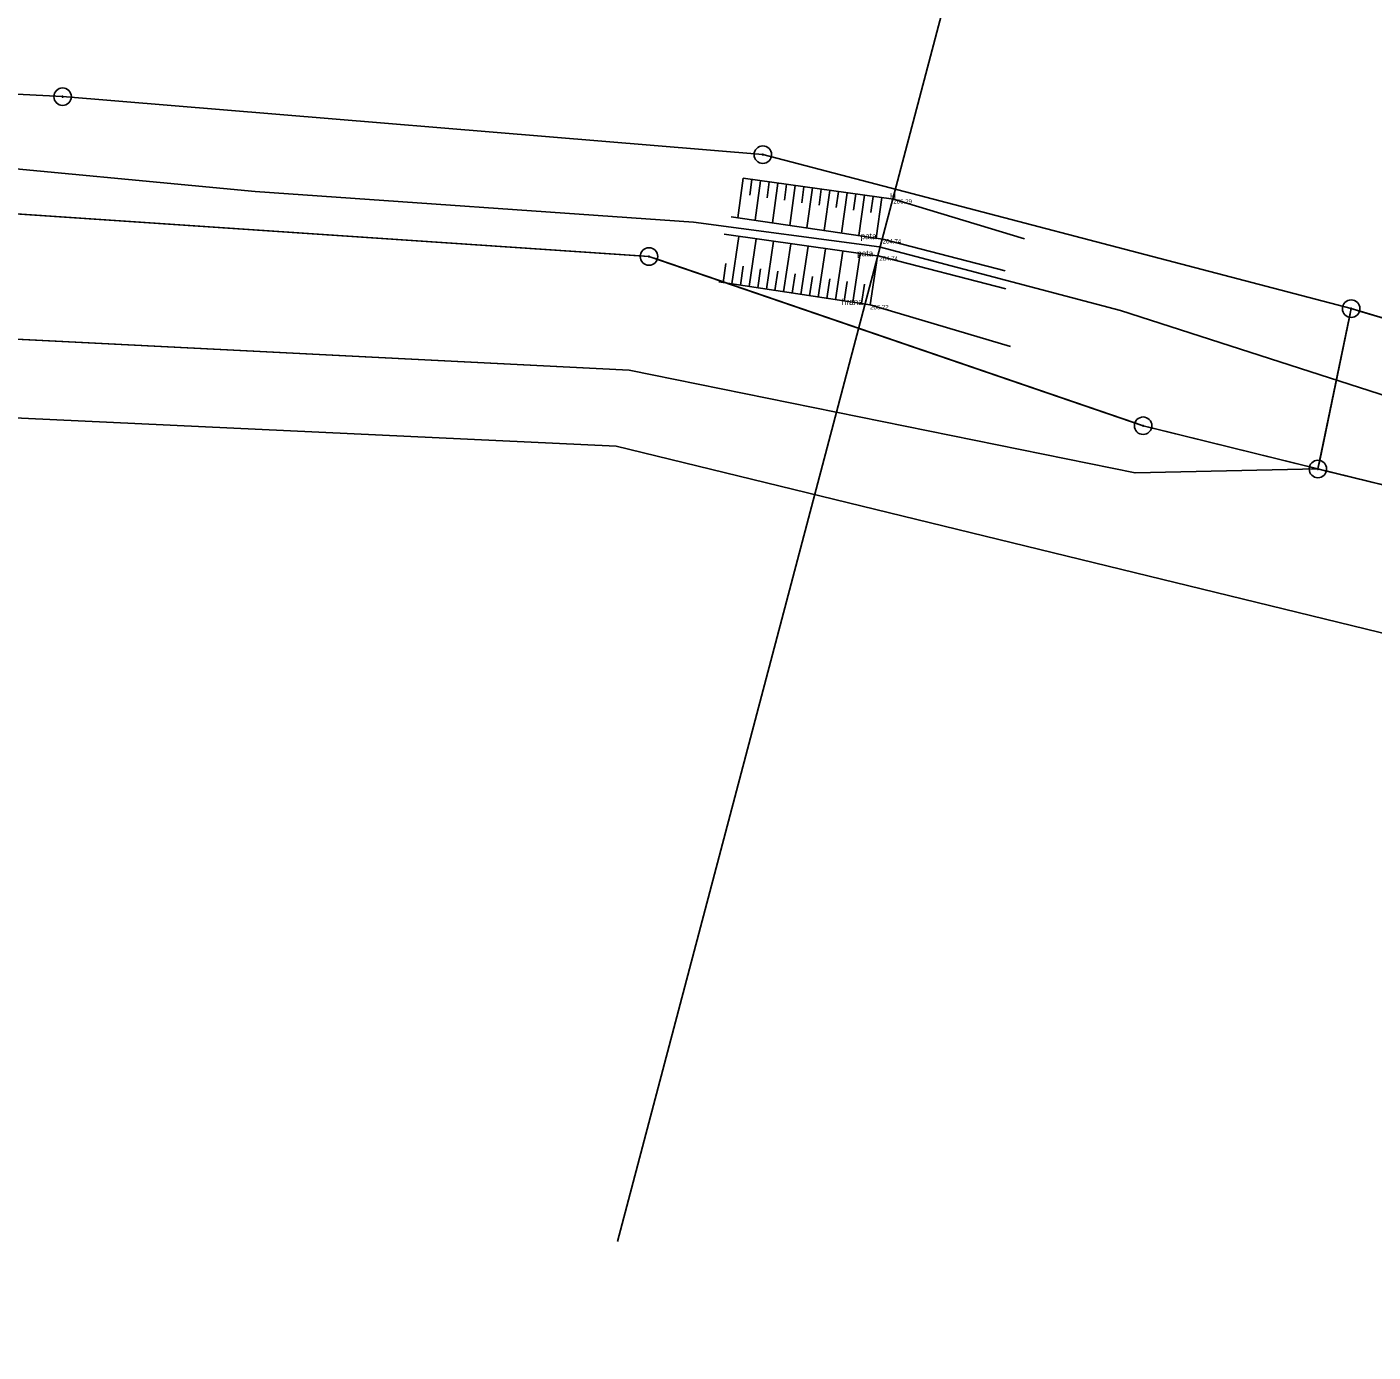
# Model space of a CAD drawing. Extents: x -537341 to -532984, y -1143469 to -1141314.
# Drawn here: x -535004.6 to -534927.7, y -1142893.3 to -1142817.6 of the extents above; entities that cross this region are included whole.
import ezdxf

# ---------------------------------------------------------------- set-up
doc = ezdxf.new("R2010")
doc.units = 0
for name, color, linetype in [('Hranice parcel', 7, 'Continuous'), ('u_obec_Horní_Moš', 7, 'Continuous'), ('u_osa_toku', 7, 'Continuous'), ('u_povodí', 7, 'Continuous'), ('u_pozemkový_úřad', 7, 'Continuous'), ('u_pricne', 7, 'Continuous'), ('Značky bodu BP', 7, 'Continuous'), ('ˇ1', 7, 'Continuous'), ('ˇ12', 7, 'Continuous'), ('ˇ13', 7, 'Continuous'), ('ˇ18', 7, 'Continuous'), ('ˇ3', 7, 'Continuous')]:
    doc.layers.add(name, color=color, linetype=linetype)

msp = doc.modelspace()

# ---------------------------------------------------------------- linework, layer by layer
at = {"layer": 'Hranice parcel'}
for p in [(-534928.92, -1142833.72), (-534873.28, -1142856.9)]:
    msp.add_line(p, (-534930.82, -1142842.88), dxfattribs=at)
for points in [[(-535065.94, -1142819.47), (-535057.55, -1142818.81), (-535002.56, -1142821.61), (-534962.54, -1142824.92), (-534928.92, -1142833.72)], [(-534930.82, -1142842.88), (-534940.81, -1142840.41), (-534969.05, -1142830.74), (-535058.78, -1142824.7), (-535087.46, -1142827.22), (-535123.95, -1142825.93)], [(-535123.95, -1142825.93), (-535088.58, -1142831.26), (-534970.18, -1142837.24), (-534941.27, -1142843.1), (-534930.82, -1142842.88)], [(-534875.86, -1142864.76), (-534970.93, -1142841.57), (-535089.89, -1142835.98), (-535106, -1142833.73)], [(-534928.92, -1142833.72), (-534870.67, -1142851.07), (-534763.99, -1142891.09)]]:
    msp.add_lwpolyline(points, dxfattribs=at)
at = {"layer": 'u_obec_Horní_Moš'}
for p, q in [((-535058.281, -1142824.734), (-534969.549, -1142830.706)), ((-534969.549, -1142830.706), (-534969.05, -1142830.74)), ((-534929.022, -1142834.209), (-534928.92, -1142833.72)), ((-534940.81, -1142840.41), (-534940.325, -1142840.53)), ((-534940.325, -1142840.53), (-534931.305, -1142842.76)), ((-534931.305, -1142842.76), (-534930.82, -1142842.88))]:
    msp.add_line(p, q, dxfattribs=at)
for points in [[(-534928.92, -1142833.72), (-534962.54, -1142824.92), (-535002.56, -1142821.61), (-535057.55, -1142818.81), (-535065.94, -1142819.47)], [(-534969.05, -1142830.74), (-534968.577, -1142830.902), (-534941.283, -1142840.248), (-534940.81, -1142840.41)], [(-534930.82, -1142842.88), (-534930.718, -1142842.39), (-534929.022, -1142834.209)]]:
    msp.add_lwpolyline(points, dxfattribs=at)
at = {"layer": 'u_osa_toku'}
msp.add_lwpolyline([(-535260.582, -1142774.976), (-535252.427, -1142775.194), (-535238.285, -1142777.932), (-535206.255, -1142787.029), (-535160.007, -1142812.372), (-535126.471, -1142821.884), (-535109.48, -1142823.039), (-535088.356, -1142825.002), (-535065.679, -1142822.408), (-535055.402, -1142821.914), (-535044.659, -1142821.993), (-534991.553, -1142827.025), (-534966.505, -1142828.778), (-534955.891, -1142830.192), (-534942.11, -1142833.833), (-534919.335, -1142841.154), (-534875.463, -1142853.452), (-534792.866, -1142883.369), (-534735.912, -1142905.174), (-534690.752, -1142922.463), (-534647.384, -1142937.62), (-534638.575, -1142939.364), (-534623.017, -1142940.808), (-534607.282, -1142942.643)], dxfattribs=at)
at = {"layer": 'u_povodí'}
for p, q in [((-534929.022, -1142834.209), (-534930.718, -1142842.39)), ((-534928.92, -1142833.72), (-534929.022, -1142834.209)), ((-534928.441, -1142833.863), (-534928.92, -1142833.72)), ((-534871.149, -1142850.927), (-534928.441, -1142833.863)), ((-534930.718, -1142842.39), (-534930.82, -1142842.88)), ((-534930.82, -1142842.88), (-534930.334, -1142842.998)), ((-534930.334, -1142842.998), (-534873.766, -1142856.782))]:
    msp.add_line(p, q, dxfattribs=at)
at = {"layer": 'u_pozemkový_úřad'}
for p, q in [((-535057.55, -1142818.81), (-535002.56, -1142821.61)), ((-534969.549, -1142830.706), (-535058.281, -1142824.734)), ((-534941.283, -1142840.248), (-534968.577, -1142830.902)), ((-534970.18, -1142837.24), (-535088.58, -1142831.26)), ((-534928.92, -1142833.72), (-534928.441, -1142833.863)), ((-534928.441, -1142833.863), (-534871.149, -1142850.927)), ((-534931.305, -1142842.76), (-534940.325, -1142840.53)), ((-534930.82, -1142842.88), (-534931.305, -1142842.76))]:
    msp.add_line(p, q, dxfattribs=at)
for points in [[(-535002.56, -1142821.61), (-534962.54, -1142824.92), (-534928.92, -1142833.72)], [(-535123.95, -1142825.93), (-535088.58, -1142831.26), (-534970.18, -1142837.24), (-534941.27, -1142843.1), (-534930.82, -1142842.88)], [(-534968.577, -1142830.902), (-534969.05, -1142830.74), (-534969.549, -1142830.706)], [(-535106, -1142833.73), (-535089.89, -1142835.98), (-534970.93, -1142841.57), (-534875.86, -1142864.76)], [(-534930.82, -1142842.88), (-534941.27, -1142843.1), (-534970.18, -1142837.24)], [(-534940.325, -1142840.53), (-534940.81, -1142840.41), (-534941.283, -1142840.248)], [(-534873.28, -1142856.9), (-534873.766, -1142856.782), (-534930.334, -1142842.998), (-534930.82, -1142842.88)]]:
    msp.add_lwpolyline(points, dxfattribs=at)
at = {"layer": 'u_pricne'}
msp.add_line((-534943.71, -1142784.279), (-534970.857, -1142887.016), dxfattribs=at)
at = {"layer": 'Značky bodu BP'}
for centre, radius in [((-535002.56, -1142821.61), 0.5), ((-535002.56, -1142821.61), 0.0303), ((-534962.54, -1142824.92), 0.5), ((-534962.54, -1142824.92), 0.0303), ((-534969.05, -1142830.74), 0.5), ((-534969.05, -1142830.74), 0.0303), ((-534928.92, -1142833.72), 0.5), ((-534928.92, -1142833.72), 0.0303), ((-534940.81, -1142840.41), 0.5), ((-534940.81, -1142840.41), 0.0303), ((-534930.82, -1142842.88), 0.5), ((-534930.82, -1142842.88), 0.0303)]:
    msp.add_circle(centre, radius, dxfattribs=at)
at = {"layer": 'ˇ1'}
for p, q in [((-534955.08, -1142827.47), (-534955.08, -1142827.47)), ((-534955.08, -1142827.47), (-534955.08, -1142827.47)), ((-534955.69, -1142829.75), (-534955.69, -1142829.75)), ((-534955.69, -1142829.75), (-534955.69, -1142829.75)), ((-534955.88, -1142830.73), (-534955.88, -1142830.73)), ((-534955.88, -1142830.73), (-534955.88, -1142830.73)), ((-534956.41, -1142833.51), (-534956.41, -1142833.51)), ((-534956.41, -1142833.51), (-534956.41, -1142833.51))]:
    msp.add_line(p, q, dxfattribs=at)
at = {"layer": 'ˇ12'}
for p, q in [((-534963.66, -1142826.27), (-534955.08, -1142827.47)), ((-534955.08, -1142827.47), (-534947.59, -1142829.73)), ((-534955.69, -1142829.75), (-534964.36, -1142828.47)), ((-534955.88, -1142830.73), (-534964.76, -1142829.47)), ((-534955.69, -1142829.75), (-534948.69, -1142831.56)), ((-534955.88, -1142830.73), (-534948.66, -1142832.59)), ((-534956.41, -1142833.51), (-534965.06, -1142832.19)), ((-534956.41, -1142833.51), (-534948.39, -1142835.89))]:
    msp.add_line(p, q, dxfattribs=at)
at = {"layer": 'ˇ13'}
for p, q in [((-534963.66, -1142826.27), (-534963.976, -1142828.527)), ((-534963.165, -1142826.339), (-534963.291, -1142827.243)), ((-534962.67, -1142826.409), (-534962.987, -1142828.673)), ((-534962.174, -1142826.478), (-534962.301, -1142827.385)), ((-534961.679, -1142826.547), (-534961.997, -1142828.819)), ((-534961.184, -1142826.616), (-534961.311, -1142827.527)), ((-534960.689, -1142826.686), (-534961.008, -1142828.965)), ((-534960.194, -1142826.755), (-534960.322, -1142827.668)), ((-534959.699, -1142826.824), (-534960.019, -1142829.111)), ((-534959.203, -1142826.893), (-534959.331, -1142827.81)), ((-534958.708, -1142826.963), (-534959.029, -1142829.257)), ((-534958.213, -1142827.032), (-534958.342, -1142827.951)), ((-534957.718, -1142827.101), (-534958.04, -1142829.403)), ((-534957.223, -1142827.17), (-534957.352, -1142828.093)), ((-534956.727, -1142827.24), (-534957.05, -1142829.549)), ((-534956.232, -1142827.309), (-534956.362, -1142828.234)), ((-534955.737, -1142827.378), (-534956.061, -1142829.695)), ((-534964.318, -1142832.303), (-534963.905, -1142829.591)), ((-534963.33, -1142832.454), (-534962.915, -1142829.732)), ((-534962.341, -1142832.605), (-534961.924, -1142829.872)), ((-534961.353, -1142832.756), (-534960.934, -1142830.013)), ((-534960.364, -1142832.907), (-534959.944, -1142830.153)), ((-534959.376, -1142833.057), (-534958.954, -1142830.294)), ((-534958.387, -1142833.208), (-534957.964, -1142830.434)), ((-534957.399, -1142833.359), (-534956.974, -1142830.575)), ((-534956.41, -1142833.51), (-534955.984, -1142830.715)), ((-534964.813, -1142832.228), (-534964.648, -1142831.145)), ((-534963.824, -1142832.379), (-534963.658, -1142831.292)), ((-534962.836, -1142832.529), (-534962.669, -1142831.439)), ((-534961.847, -1142832.68), (-534961.68, -1142831.585)), ((-534960.859, -1142832.831), (-534960.691, -1142831.732)), ((-534959.87, -1142832.982), (-534959.702, -1142831.879)), ((-534958.881, -1142833.133), (-534958.712, -1142832.025)), ((-534957.893, -1142833.284), (-534957.723, -1142832.172)), ((-534956.904, -1142833.435), (-534956.734, -1142832.319))]:
    msp.add_line(p, q, dxfattribs=at)

# ---------------------------------------------------------------- texts
at = {"layer": 'ˇ18'}
for s, p in [('H', (-534955.278, -1142827.47)), ('pata', (-534956.957, -1142829.75)), ('pata', (-534957.147, -1142830.73)), ('hrana', (-534958.03, -1142833.51))]:
    msp.add_text(s, height=0.35, dxfattribs=at).set_placement(p)
at = {"layer": 'ˇ3'}
for s, p in [('206.29 ', (-534955.08, -1142827.72)), ('204.74 ', (-534955.69, -1142830)), ('204.74 ', (-534955.88, -1142830.98)), ('206.22 ', (-534956.41, -1142833.76))]:
    msp.add_text(s, height=0.25, dxfattribs=at).set_placement(p)

doc.saveas('drawing.dxf')
